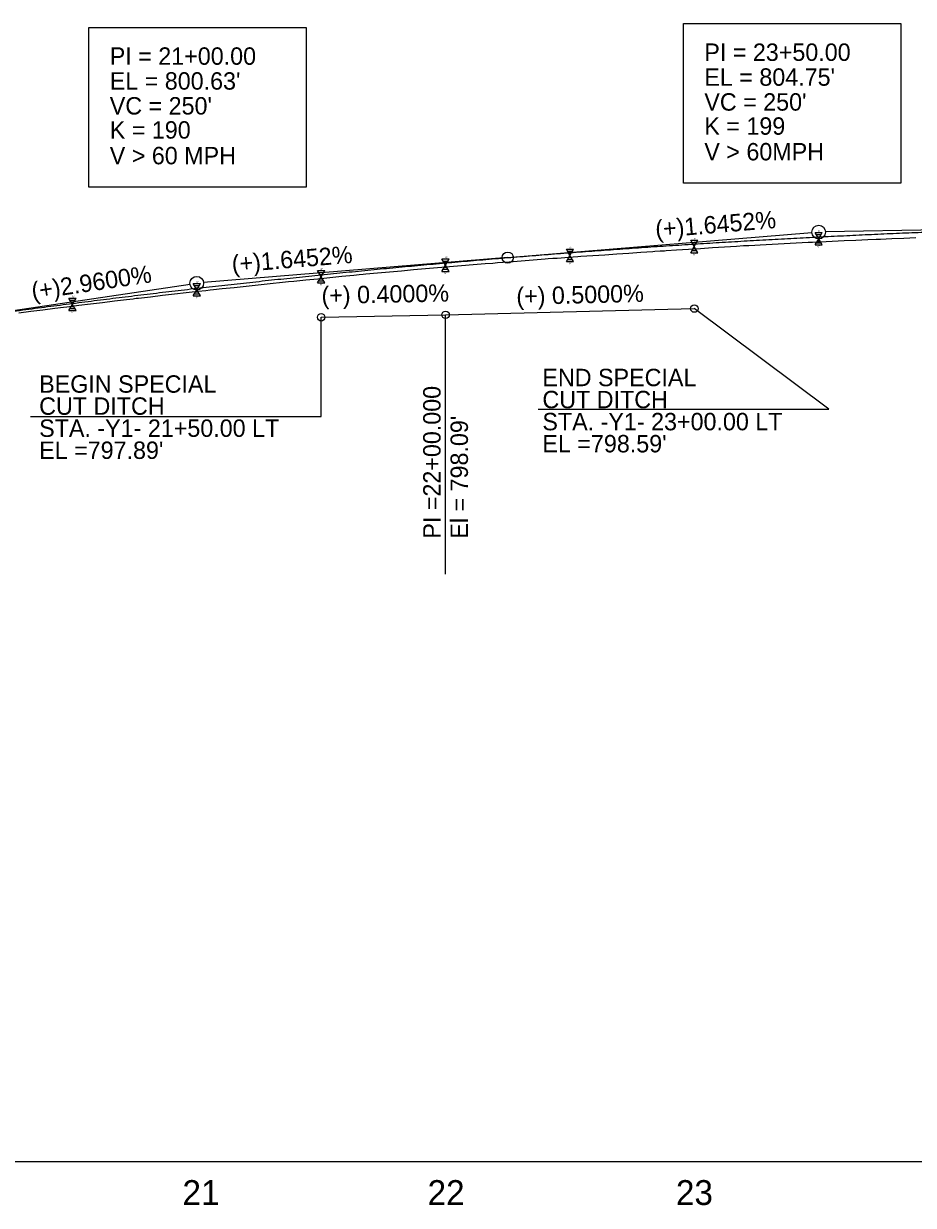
# Model space of a CAD drawing. Extents: x 579185 to 595036, y -53221 to -44640.
# Drawn here: x 580351.9 to 580709.5, y -48574.7 to -48099.6 of the extents above; entities that cross this region are included whole.
import ezdxf

# ---------------------------------------------------------------- set-up
doc = ezdxf.new("R2010")
doc.units = 0
for name, color, linetype in [('Exist Profile Cell', 7, 'Continuous'), ('Exist Vertical Profile Ground Line', 7, 'Continuous'), ('Exist Vertical Profile Horizontal Axis Label Major', 7, 'Continuous'), ('Old_Level_2', 7, 'Continuous'), ('Prop Grid Mask', 7, 'Continuous'), ('Prop Vertical Profile Curve Label', 7, 'Continuous'), ('Prop Vertical Profile Ditch Grade Left', 7, 'Continuous'), ('Prop Vertical Profile Ditch Grade Left Label', 7, 'Continuous'), ('Prop Vertical Profile Grade', 7, 'Continuous'), ('Prop Vertical Profile Grade Label', 7, 'Continuous'), ('Prop VPI Ditch Grade Left Label', 7, 'Continuous'), ('Prop VPI Label', 7, 'Continuous')]:
    doc.layers.add(name, color=color, linetype=linetype)

msp = doc.modelspace()

# ---------------------------------------------------------------- linework, layer by layer
at = {"layer": 'Exist Profile Cell'}
msp.add_line((579321.48, -48557.09), (581829.78, -48557.09), dxfattribs=at)
at = {"layer": 'Exist Vertical Profile Ground Line'}
for points in [[(580633.59, -48189.29), (580638.39, -48188.99), (580641.22, -48188.81), (580643.36, -48188.73), (580645.86, -48188.61), (580648.01, -48188.5), (580652.81, -48188.24), (580657.62, -48187.98), (580662.43, -48187.72), (580667.24, -48187.46), (580668.98, -48187.37), (580671.22, -48187.27), (580672.04, -48187.24), (580676.85, -48187.03), (580681.66, -48186.82), (580686.47, -48186.61), (580691.27, -48186.4), (580694.6, -48186.26), (580696.31, -48186.2), (580700.89, -48186.01), (580705.7, -48185.81), (580710.5, -48185.61)], [(580349.96, -48215.86), (580354.76, -48215.24), (580359.57, -48214.62), (580364.38, -48214), (580367.84, -48213.55), (580369.19, -48213.39), (580370.26, -48213.26), (580373.99, -48212.8), (580378.8, -48212.21), (580383.61, -48211.63), (580388.41, -48211.05), (580393.22, -48210.47), (580395.83, -48210.15), (580396.49, -48210.07), (580397.16, -48210), (580398.03, -48209.9), (580402.84, -48209.35), (580407.64, -48208.8), (580412.45, -48208.25), (580417.26, -48207.7), (580422.07, -48207.16), (580425.05, -48206.82), (580426.87, -48206.63), (580428.12, -48206.49), (580431.68, -48206.11), (580436.49, -48205.6), (580441.29, -48205.09), (580446.1, -48204.58), (580450.91, -48204.08), (580455.88, -48203.55), (580457.09, -48203.43), (580458.32, -48203.3), (580460.52, -48203.08), (580465.33, -48202.59), (580470.14, -48202.11), (580474.95, -48201.63), (580479.75, -48201.15), (580484.56, -48200.68), (580486.8, -48200.45), (580488.34, -48200.3), (580489.37, -48200.21), (580494.17, -48199.77), (580498.98, -48199.34), (580503.79, -48198.91), (580508.6, -48198.48), (580513.4, -48198.05), (580516.58, -48197.77), (580518.29, -48197.62), (580520.04, -48197.47), (580523.02, -48197.23), (580527.83, -48196.84), (580532.63, -48196.45), (580537.44, -48196.07), (580540.48, -48195.82), (580542.38, -48195.67), (580547.05, -48195.3), (580551.86, -48194.92), (580556.67, -48194.54), (580561.48, -48194.16), (580562.77, -48194.06), (580564.59, -48193.93), (580566.28, -48193.81), (580571.09, -48193.47), (580572.76, -48193.35), (580574.64, -48193.2), (580575.9, -48193.12), (580580.71, -48192.79), (580585.51, -48192.46), (580590.32, -48192.13), (580595.13, -48191.81), (580599.93, -48191.49), (580604.74, -48191.17), (580605.59, -48191.11), (580607.73, -48190.95), (580609.55, -48190.85), (580610.2, -48190.82), (580614.36, -48190.54), (580619.16, -48190.23), (580623.97, -48189.91), (580628.78, -48189.6), (580633.59, -48189.29)]]:
    msp.add_lwpolyline(points, dxfattribs=at)
at = {"layer": 'Old_Level_2'}
for p, q in [((580621.48, -48189.17), (580620.04, -48186.67)), ((580620.04, -48186.67), (580622.93, -48186.67)), ((580621.48, -48189.17), (580622.93, -48186.67)), ((580671.48, -48186.05), (580670.04, -48183.55)), ((580670.04, -48183.55), (580672.93, -48183.55)), ((580670.04, -48188.55), (580671.48, -48186.05)), ((580670.52, -48184.38), (580672.45, -48184.38)), ((580671, -48185.22), (580671.97, -48185.22)), ((580671, -48186.89), (580671.96, -48186.89)), ((580671.48, -48186.05), (580672.93, -48183.55)), ((580672.93, -48188.55), (580671.48, -48186.05)), ((580571.48, -48192.77), (580570.04, -48190.27)), ((580570.04, -48190.27), (580572.93, -48190.27)), ((580570.52, -48191.1), (580572.45, -48191.1)), ((580571, -48191.94), (580571.97, -48191.94)), ((580571.48, -48192.77), (580572.93, -48190.27)), ((580620.04, -48191.67), (580621.48, -48189.17)), ((580620.04, -48191.67), (580622.93, -48191.67)), ((580620.52, -48187.5), (580622.45, -48187.5)), ((580620.52, -48190.84), (580622.45, -48190.84)), ((580621, -48188.34), (580621.97, -48188.34)), ((580621, -48190.01), (580621.96, -48190.01)), ((580622.93, -48191.67), (580621.48, -48189.17)), ((580670.04, -48188.55), (580672.93, -48188.55)), ((580670.52, -48187.72), (580672.45, -48187.72)), ((580521.48, -48196.69), (580520.04, -48194.19)), ((580520.04, -48194.19), (580522.93, -48194.19)), ((580520.04, -48199.19), (580521.48, -48196.69)), ((580520.52, -48195.02), (580522.45, -48195.02)), ((580521, -48195.85), (580521.97, -48195.85)), ((580521.48, -48196.69), (580522.93, -48194.19)), ((580522.93, -48199.19), (580521.48, -48196.69)), ((580570.04, -48195.27), (580571.48, -48192.77)), ((580570.04, -48195.27), (580572.93, -48195.27)), ((580570.52, -48194.44), (580572.45, -48194.44)), ((580571, -48193.61), (580571.96, -48193.61)), ((580572.93, -48195.27), (580571.48, -48192.77)), ((580471.48, -48201.31), (580470.04, -48198.81)), ((580470.04, -48198.81), (580472.93, -48198.81)), ((580470.04, -48203.81), (580471.48, -48201.31)), ((580470.52, -48199.64), (580472.45, -48199.64)), ((580471, -48200.47), (580471.97, -48200.47)), ((580471.48, -48201.31), (580472.93, -48198.81)), ((580472.93, -48203.81), (580471.48, -48201.31)), ((580520.04, -48199.19), (580522.93, -48199.19)), ((580520.52, -48198.35), (580522.45, -48198.35)), ((580521, -48197.52), (580521.96, -48197.52)), ((580421.48, -48206.56), (580420.04, -48204.06)), ((580420.04, -48204.06), (580422.93, -48204.06)), ((580420.52, -48204.89), (580422.45, -48204.89)), ((580421, -48205.73), (580421.97, -48205.73)), ((580421.48, -48206.56), (580422.93, -48204.06)), ((580470.04, -48203.81), (580472.93, -48203.81)), ((580470.52, -48202.97), (580472.45, -48202.97)), ((580471, -48202.14), (580471.96, -48202.14)), ((580371.48, -48212.45), (580370.04, -48209.95)), ((580370.04, -48209.95), (580372.93, -48209.95)), ((580370.52, -48210.78), (580372.45, -48210.78)), ((580371.48, -48212.45), (580372.93, -48209.95)), ((580420.04, -48209.06), (580421.48, -48206.56)), ((580420.04, -48209.06), (580422.93, -48209.06)), ((580420.52, -48208.23), (580422.45, -48208.23)), ((580421, -48207.4), (580421.96, -48207.4)), ((580422.93, -48209.06), (580421.48, -48206.56)), ((580370.04, -48214.95), (580371.48, -48212.45)), ((580370.04, -48214.95), (580372.93, -48214.95)), ((580370.52, -48214.12), (580372.45, -48214.12)), ((580371, -48211.62), (580371.97, -48211.62)), ((580371, -48213.29), (580371.96, -48213.29)), ((580372.93, -48214.95), (580371.48, -48212.45))]:
    msp.add_line(p, q, dxfattribs=at)
at = {"layer": 'Prop Grid Mask'}
for points in [[(580378.09, -48101.12), (580465.45, -48101.12), (580465.45, -48165.3), (580378.09, -48165.3)], [(580617.12, -48099.56), (580704.48, -48099.56), (580704.48, -48163.74), (580617.12, -48163.74)]]:
    msp.add_lwpolyline(points, close=True, dxfattribs=at)
at = {"layer": 'Prop Vertical Profile Curve Label'}
msp.add_circle((580546.48, -48193.64), 2.25, dxfattribs=at)
msp.add_circle((580546.48, -48193.64), 2.25, dxfattribs=at)
at = {"layer": 'Prop Vertical Profile Ditch Grade Left'}
msp.add_lwpolyline([(580471.48, -48217.64), (580521.48, -48216.64), (580621.48, -48214.14)], dxfattribs=at)
at = {"layer": 'Prop Vertical Profile Ditch Grade Left Label'}
for p, q in [((580675.56, -48254.54), (580621.48, -48214.14)), ((580471.48, -48257.58), (580471.48, -48217.64)), ((580521.48, -48320.93), (580521.48, -48216.64)), ((580354.6, -48257.58), (580471.48, -48257.58)), ((580558.68, -48254.54), (580675.56, -48254.54))]:
    msp.add_line(p, q, dxfattribs=at)
for centre in [(580521.48, -48216.64), (580621.48, -48214.14), (580471.48, -48217.64)]:
    msp.add_circle(centre, 1.5, dxfattribs=at)
at = {"layer": 'Prop Vertical Profile Grade'}
for points in [[(580546.48, -48193.64), (580551.48, -48193.23), (580556.48, -48192.83), (580561.48, -48192.43), (580566.48, -48192.04), (580571.48, -48191.66), (580576.48, -48191.28), (580581.48, -48190.91), (580586.48, -48190.55), (580591.48, -48190.19), (580596.48, -48189.84), (580601.48, -48189.49), (580606.48, -48189.15), (580611.48, -48188.82), (580616.48, -48188.5), (580621.48, -48188.17), (580626.48, -48187.86), (580631.48, -48187.55), (580636.48, -48187.25), (580641.48, -48186.96), (580646.48, -48186.67), (580651.48, -48186.38), (580656.48, -48186.11), (580661.48, -48185.84), (580666.48, -48185.57), (580671.48, -48185.32), (580676.48, -48185.07), (580681.48, -48184.82), (580686.48, -48184.58), (580691.48, -48184.35), (580696.48, -48184.12), (580701.48, -48183.9), (580706.48, -48183.69), (580711.48, -48183.48), (580716.48, -48183.28), (580721.48, -48183.09), (580726.48, -48182.9), (580731.48, -48182.72), (580736.48, -48182.54), (580741.48, -48182.37), (580746.48, -48182.21), (580751.48, -48182.05), (580756.48, -48181.9), (580761.48, -48181.76), (580766.48, -48181.62), (580771.48, -48181.48), (580776.48, -48181.36), (580781.48, -48181.24), (580786.48, -48181.13), (580791.48, -48181.02), (580796.48, -48180.92)], [(580296.48, -48222.42), (580301.48, -48221.68), (580306.48, -48220.95), (580311.48, -48220.23), (580316.48, -48219.51), (580321.48, -48218.8), (580326.48, -48218.1), (580331.48, -48217.4), (580336.48, -48216.71), (580341.48, -48216.03), (580346.48, -48215.35), (580351.48, -48214.68), (580356.48, -48214.01), (580361.48, -48213.36), (580366.48, -48212.7), (580371.48, -48212.06), (580376.48, -48211.42), (580381.48, -48210.79), (580386.48, -48210.17), (580391.48, -48209.55), (580396.48, -48208.94), (580401.48, -48208.33), (580406.48, -48207.73), (580411.48, -48207.14), (580416.48, -48206.55), (580421.48, -48205.97), (580426.48, -48205.4), (580431.48, -48204.84), (580436.48, -48204.28), (580441.48, -48203.72), (580446.48, -48203.18), (580451.48, -48202.64), (580456.48, -48202.11), (580461.48, -48201.58), (580466.48, -48201.06), (580471.48, -48200.55), (580476.48, -48200.04), (580481.48, -48199.54), (580486.48, -48199.05), (580491.48, -48198.56), (580496.48, -48198.08), (580501.48, -48197.61), (580506.48, -48197.14), (580511.48, -48196.68), (580516.48, -48196.22), (580521.48, -48195.78), (580526.48, -48195.34), (580531.48, -48194.9), (580536.48, -48194.47), (580541.48, -48194.05), (580546.48, -48193.64)]]:
    msp.add_spline(points, degree=3, dxfattribs=at)
at = {"layer": 'Prop VPI Label'}
for p, q in [((580796.48, -48180.92), (580674.23, -48183.3)), ((580546.48, -48193.64), (580668.74, -48183.58)), ((580546.48, -48193.64), (580424.22, -48203.7)), ((580296.48, -48222.42), (580418.76, -48204.32))]:
    msp.add_line(p, q, dxfattribs=at)
for centre in [(580671.48, -48183.36), (580421.48, -48203.92)]:
    msp.add_circle(centre, 2.75, dxfattribs=at)

# ---------------------------------------------------------------- texts
at = {"layer": 'Exist Vertical Profile Horizontal Axis Label Major'}
for s, p in [('21', (580415.71, -48574.59)), ('22', (580514.26, -48574.59)), ('23', (580614.09, -48574.59))]:
    msp.add_text(s, height=10, dxfattribs=at).set_placement(p)
at = {"layer": 'Old_Level_2'}
for p in [(580671.25, -48183.39), (580621.25, -48186.51), (580571.25, -48190.11), (580621.06, -48192.68), (580671.06, -48189.56), (580521.25, -48194.03), (580571.06, -48196.28), (580471.25, -48198.65), (580521.06, -48200.19), (580421.25, -48203.9), (580471.06, -48204.81), (580371.25, -48209.79), (580421.06, -48210.07), (580371.06, -48215.96)]:
    msp.add_text('6"', height=0.8, dxfattribs=at).set_placement(p)
at = {"layer": 'Prop Vertical Profile Curve Label'}
for s, p in [("VC = 250'", (580386.48, -48136.1)), ("VC = 250'", (580625.51, -48134.54)), ('K = 190', (580386.48, -48145.79)), ('K = 199', (580625.51, -48144.23)), ('V > 60 MPH', (580386.48, -48156.12)), ('V > 60MPH', (580625.51, -48154.55))]:
    msp.add_text(s, height=7, dxfattribs=at).set_placement(p)
at = {"layer": 'Prop Vertical Profile Ditch Grade Left Label'}
for s, rotation, p in [('(+) 0.4000%', 1.1458, (580471.68, -48212.32)), ('(+) 0.5000%', 1.4321, (580550.01, -48212.69))]:
    msp.add_text(s, height=7, rotation=rotation, dxfattribs=at).set_placement(p)
for s, p in [('END SPECIAL', (580560.41, -48245.34)), ('BEGIN SPECIAL', (580358.1, -48247.97)), ('CUT DITCH', (580560.41, -48254.21)), ('CUT DITCH', (580358.1, -48256.84)), ('STA. -Y1- 21+50.00 LT ', (580358.1, -48265.72)), ('STA. -Y1- 23+00.00 LT ', (580560.41, -48263.08)), ("EL =797.89'", (580358.1, -48274.59)), ("EL =798.59'", (580560.41, -48271.96))]:
    msp.add_text(s, height=7, dxfattribs=at).set_placement(p)
at = {"layer": 'Prop Vertical Profile Grade Label'}
for s, rotation, p in [('(+)1.6452%', 4.7026, (580606.07, -48185.73)), ('(+)1.6452%', 4.7026, (580435.81, -48199.73)), ('(+)2.9600%', 8.4187, (580355.54, -48210.65))]:
    msp.add_text(s, height=7, rotation=rotation, dxfattribs=at).set_placement(p)
at = {"layer": 'Prop VPI Ditch Grade Left Label'}
for s, p in [('PI =22+00.000', (580519.48, -48306.64)), ("El = 798.09'", (580530.48, -48306.64))]:
    msp.add_text(s, height=7, rotation=90, dxfattribs=at).set_placement(p)
at = {"layer": 'Prop VPI Label'}
for s, p in [('PI = 21+00.00', (580386.48, -48116.1)), ('PI = 23+50.00', (580625.51, -48114.54)), ("EL = 800.63'", (580386.48, -48126.1)), ("EL = 804.75'", (580625.51, -48124.54))]:
    msp.add_text(s, height=7, dxfattribs=at).set_placement(p)

doc.saveas('drawing.dxf')
